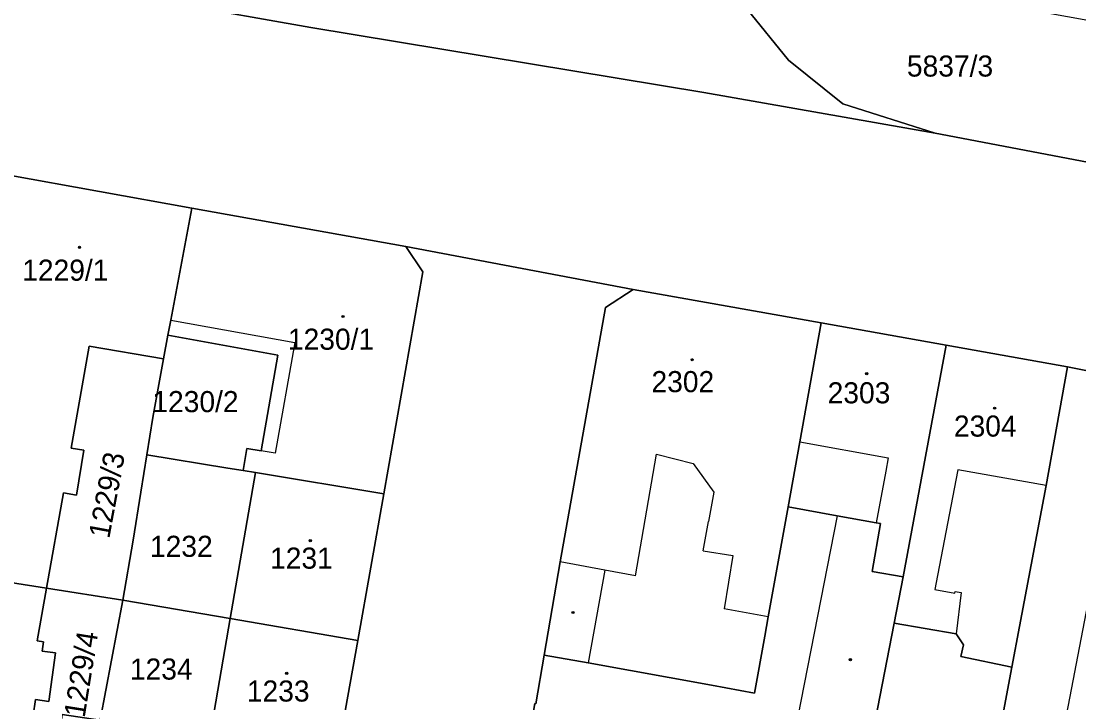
# Model space of a CAD drawing. Extents: x -596233 to -595156, y -1161235 to -1159375.
# Drawn here: x -595955.6 to -595870.4, y -1160365.1 to -1160310.2 of the extents above; entities that cross this region are included whole.
import ezdxf

# ---------------------------------------------------------------- set-up
doc = ezdxf.new("R2010")
doc.units = 0
for name, color, linetype in [('KN_CAR_KR', 7, 'Continuous'), ('KN_KULTURY', 7, 'Continuous'), ('KN_PARC_CIS_POZ', 7, 'Continuous'), ('KN_PARC_CIS_STAV', 7, 'Continuous'), ('KN_PARC_PLOCHA', 7, 'Continuous'), ('parcely_l', 7, 'Continuous')]:
    doc.layers.add(name, color=color, linetype=linetype)

msp = doc.modelspace()

# ---------------------------------------------------------------- linework, layer by layer
at = {"layer": 'KN_CAR_KR'}
for points in [[(-595943.58, -1160334.29), (-595933.58, -1160336.08)], [(-595933.58, -1160336.08), (-595935.16, -1160345)], [(-595892.88, -1160344.07), (-595885.74, -1160345.36)], [(-595935.16, -1160345), (-595936.29, -1160344.81)], [(-595906.12, -1160354.87), (-595904.42, -1160345.07)], [(-595904.42, -1160345.07), (-595901.46, -1160345.82)], [(-595885.74, -1160345.36), (-595885.94, -1160346.45)], [(-595901.46, -1160345.82), (-595899.81, -1160348.14)], [(-595885.94, -1160346.45), (-595886.71, -1160350.6)], [(-595880.12, -1160346.34), (-595881.76, -1160354.85)], [(-595873.01, -1160347.61), (-595880.12, -1160346.34)], [(-595899.81, -1160348.14), (-595900.22, -1160350.49)], [(-595868.22, -1160349.65), (-595871.9, -1160368.79)], [(-595900.67, -1160352.87), (-595900.22, -1160350.49)], [(-595889.87, -1160350.04), (-595893.84, -1160370.31)], [(-595900.67, -1160352.87), (-595898.26, -1160353.25)], [(-595908.58, -1160354.42), (-595912.2, -1160353.75)], [(-595898.26, -1160353.25), (-595898.97, -1160357.54)], [(-595908.58, -1160354.42), (-595909.93, -1160361.9)], [(-595906.12, -1160354.87), (-595908.58, -1160354.42)], [(-595881.76, -1160354.85), (-595881.98, -1160355.99)], [(-595881.98, -1160355.99), (-595880.38, -1160356.28)], [(-595880.38, -1160356.28), (-595880.35, -1160356.13)], [(-595880.35, -1160356.13), (-595879.87, -1160356.22)], [(-595879.87, -1160356.22), (-595880.27, -1160359.55)], [(-595895.41, -1160358.18), (-595898.97, -1160357.54)]]:
    msp.add_lwpolyline(points, dxfattribs=at)
at = {"layer": 'KN_KULTURY'}
for centre, radius in [((-595950.94, -1160328.41), 0.09), ((-595950.94, -1160328.41), 0.0398), ((-595929.69, -1160333.98), 0.09), ((-595929.69, -1160333.98), 0.0398), ((-595901.55, -1160337.47), 0.09), ((-595901.55, -1160337.47), 0.0398), ((-595887.48, -1160338.58), 0.09), ((-595887.48, -1160338.58), 0.0398), ((-595877.17, -1160341.37), 0.09), ((-595877.17, -1160341.37), 0.0398), ((-595932.33, -1160352.04), 0.09), ((-595932.33, -1160352.04), 0.0398), ((-595911.16, -1160357.83), 0.09), ((-595911.16, -1160357.83), 0.0398), ((-595888.79, -1160361.63), 0.09), ((-595888.79, -1160361.63), 0.0398), ((-595934.23, -1160362.74), 0.09), ((-595934.23, -1160362.74), 0.0398)]:
    msp.add_circle(centre, radius, dxfattribs=at)
at = {"layer": 'KN_PARC_PLOCHA'}
for points in [[(-595856.88, -1160312.41), (-595846.61, -1160314), (-595855.33, -1160319.77), (-595856.06, -1160324.13), (-595857.25, -1160323.9), (-595881.96, -1160319.22), (-595889.39, -1160316.85), (-595893.79, -1160313.33), (-595897.14, -1160309.2), (-595899.82, -1160301.87), (-595898.9, -1160304.19), (-595897.56, -1160305.02)], [(-595941.87, -1160325.24), (-595943.58, -1160334.29), (-595943.82, -1160335.49), (-595944.16, -1160337.38), (-595950.17, -1160336.37), (-595951.62, -1160344.58), (-595950.59, -1160344.76), (-595951.19, -1160348.37), (-595952.22, -1160348.19), (-595953.6, -1160355.87), (-595962.34, -1160354.51), (-595962.11, -1160353.03), (-595961.33, -1160348.66), (-595959, -1160335.49), (-595958.9, -1160334.61), (-595958.59, -1160331.94), (-595956.78, -1160322.58)], [(-595924.62, -1160328.33), (-595923.27, -1160330.39), (-595926.41, -1160348.28), (-595936.76, -1160346.56), (-595937.75, -1160346.39), (-595937.45, -1160344.63), (-595936.29, -1160344.81), (-595934.94, -1160337.09), (-595943.82, -1160335.49), (-595943.58, -1160334.29), (-595941.87, -1160325.24)], [(-595891.16, -1160334.5), (-595892.88, -1160344.07), (-595893.82, -1160349.33), (-595895.41, -1160358.18), (-595895.69, -1160359.73), (-595896.51, -1160364.32), (-595899.99, -1160363.69), (-595909.93, -1160361.9), (-595913.47, -1160361.26), (-595912.2, -1160353.75), (-595908.54, -1160333.27), (-595906.3, -1160331.8)], [(-595881.06, -1160336.3), (-595884.55, -1160354.96), (-595887.05, -1160354.52), (-595886.36, -1160350.66), (-595886.71, -1160350.6), (-595889.87, -1160350.04), (-595893.82, -1160349.33), (-595892.88, -1160344.07), (-595891.16, -1160334.5)], [(-595937.75, -1160346.39), (-595938.99, -1160346.19), (-595945.51, -1160345.14), (-595945.03, -1160342.13), (-595944.16, -1160337.38), (-595943.82, -1160335.49), (-595934.94, -1160337.09), (-595936.29, -1160344.81), (-595937.45, -1160344.63)], [(-595944.16, -1160337.38), (-595945.03, -1160342.13), (-595945.51, -1160345.14), (-595946, -1160348.15), (-595946.62, -1160352.01), (-595947.44, -1160356.83), (-595953.6, -1160355.87), (-595952.22, -1160348.19), (-595951.19, -1160348.37), (-595950.59, -1160344.76), (-595951.62, -1160344.58), (-595950.17, -1160336.37)], [(-595871.3, -1160338.04), (-595873.01, -1160347.61), (-595875.17, -1160358.96), (-595875.78, -1160362.24), (-595879.9, -1160361.37), (-595879.67, -1160360.45), (-595880.27, -1160359.55), (-595885.25, -1160358.7), (-595884.55, -1160354.96), (-595881.06, -1160336.3)], [(-595858.59, -1160340.56), (-595860.41, -1160351.1), (-595860.54, -1160351.8), (-595861.06, -1160355.69), (-595862.48, -1160364.12), (-595863.62, -1160370.91), (-595863.68, -1160371.29), (-595864.11, -1160374.06), (-595866.8, -1160388.74), (-595867.74, -1160393.87), (-595881.13, -1160390.85), (-595878.76, -1160378.19), (-595876.93, -1160368.38), (-595875.78, -1160362.24), (-595875.17, -1160358.96), (-595873.01, -1160347.61), (-595871.3, -1160338.04), (-595863.4, -1160339.61), (-595863.37, -1160339.46), (-595858.55, -1160340.36)], [(-595937.75, -1160346.39), (-595936.76, -1160346.56), (-595938.78, -1160358.32), (-595947.44, -1160356.83), (-595946.62, -1160352.01), (-595946, -1160348.15), (-595945.51, -1160345.14), (-595938.99, -1160346.19)], [(-595926.41, -1160348.28), (-595928.51, -1160360.08), (-595938.78, -1160358.32), (-595936.76, -1160346.56)], [(-595884.55, -1160354.96), (-595885.25, -1160358.7), (-595887.73, -1160371.4), (-595888.63, -1160376.26), (-595902.99, -1160373.46), (-595903.58, -1160373.35), (-595906.61, -1160372.81), (-595915.27, -1160371.25), (-595914.24, -1160365.17), (-595914.14, -1160365.19), (-595913.47, -1160361.26), (-595909.93, -1160361.9), (-595899.99, -1160363.69), (-595896.51, -1160364.32), (-595895.69, -1160359.73), (-595895.41, -1160358.18), (-595893.82, -1160349.33), (-595889.87, -1160350.04), (-595886.71, -1160350.6), (-595886.36, -1160350.66), (-595887.05, -1160354.52)], [(-595953.6, -1160355.87), (-595954.36, -1160360.11), (-595953.85, -1160360.19), (-595953.95, -1160360.94), (-595952.86, -1160361.09), (-595953.4, -1160365.01), (-595954.48, -1160364.85), (-595954.66, -1160366.13), (-595952.39, -1160366.46), (-595952.33, -1160366.06), (-595949.28, -1160366.52), (-595950.73, -1160375.39), (-595950.82, -1160375.97), (-595954.71, -1160375.09), (-595962.73, -1160373.73), (-595965.67, -1160373.22), (-595965.61, -1160372.84), (-595963.77, -1160363.74), (-595962.8, -1160357.46), (-595962.34, -1160354.51)], [(-595947.44, -1160356.83), (-595949.28, -1160366.52), (-595952.33, -1160366.06), (-595952.39, -1160366.46), (-595954.66, -1160366.13), (-595954.48, -1160364.85), (-595953.4, -1160365.01), (-595952.86, -1160361.09), (-595953.95, -1160360.94), (-595953.85, -1160360.19), (-595954.36, -1160360.11), (-595953.6, -1160355.87)], [(-595938.78, -1160358.32), (-595940.5, -1160368.3), (-595941.87, -1160368.06), (-595949.28, -1160366.52), (-595947.44, -1160356.83)], [(-595928.51, -1160360.08), (-595930.29, -1160370.12), (-595940.5, -1160368.3), (-595938.78, -1160358.32)], [(-595875.78, -1160362.24), (-595876.93, -1160368.38), (-595878.76, -1160378.19), (-595880.55, -1160377.83), (-595888.63, -1160376.26), (-595887.73, -1160371.4), (-595885.25, -1160358.7), (-595880.27, -1160359.55), (-595879.67, -1160360.45), (-595879.9, -1160361.37)]]:
    msp.add_lwpolyline(points, close=True, dxfattribs=at)
for points in [[(-595954.28, -1160306.8), (-595932.29, -1160310.7), (-595900.6, -1160315.93), (-595881.96, -1160319.22), (-595857.25, -1160323.9)], [(-595897.14, -1160309.2), (-595893.79, -1160313.33), (-595889.39, -1160316.85), (-595881.96, -1160319.22), (-595900.6, -1160315.93), (-595932.29, -1160310.7), (-595954.28, -1160306.8)], [(-595863.4, -1160339.61), (-595871.3, -1160338.04), (-595881.06, -1160336.3), (-595891.16, -1160334.5), (-595906.3, -1160331.8), (-595924.62, -1160328.33), (-595941.87, -1160325.24), (-595956.78, -1160322.58), (-595977.3, -1160318.91), (-595993.58, -1160315.93), (-595999.45, -1160314.85), (-596005.38, -1160313.76), (-596015.85, -1160311.84), (-596024.8, -1160310.2), (-596030.61, -1160309.14)], [(-595936.95, -1160409.15), (-595935.96, -1160403.35), (-595934.97, -1160397.57), (-595933.57, -1160389.36), (-595931.86, -1160379.32), (-595930.29, -1160370.12), (-595928.51, -1160360.08), (-595926.41, -1160348.28), (-595923.27, -1160330.39), (-595924.62, -1160328.33), (-595906.3, -1160331.8), (-595908.54, -1160333.27), (-595912.2, -1160353.75), (-595913.47, -1160361.26), (-595914.14, -1160365.19), (-595914.24, -1160365.17), (-595915.27, -1160371.25), (-595917.44, -1160384), (-595917.55, -1160383.99), (-595918.74, -1160390.93), (-595919.92, -1160397.86), (-595921.23, -1160405.32)]]:
    msp.add_lwpolyline(points, dxfattribs=at)
at = {"layer": 'parcely_l'}
for points in [[(-595899.82, -1160301.87), (-595897.14, -1160309.2), (-595893.79, -1160313.33), (-595889.39, -1160316.85), (-595881.96, -1160319.22)], [(-595881.96, -1160319.22), (-595900.6, -1160315.93), (-595932.29, -1160310.7), (-595954.28, -1160306.8), (-595948.33, -1160307.03)], [(-595881.96, -1160319.22), (-595857.25, -1160323.9)], [(-595941.87, -1160325.24), (-595956.78, -1160322.58)], [(-595943.82, -1160335.49), (-595943.58, -1160334.29), (-595941.87, -1160325.24)], [(-595924.62, -1160328.33), (-595941.87, -1160325.24)], [(-595926.41, -1160348.28), (-595923.27, -1160330.39), (-595924.62, -1160328.33)], [(-595906.3, -1160331.8), (-595924.62, -1160328.33)], [(-595906.3, -1160331.8), (-595908.54, -1160333.27), (-595912.2, -1160353.75), (-595913.47, -1160361.26)], [(-595891.16, -1160334.5), (-595906.3, -1160331.8)], [(-595893.82, -1160349.33), (-595892.88, -1160344.07), (-595891.16, -1160334.5)], [(-595881.06, -1160336.3), (-595891.16, -1160334.5)], [(-595944.16, -1160337.38), (-595943.82, -1160335.49)], [(-595943.82, -1160335.49), (-595934.94, -1160337.09), (-595936.29, -1160344.81), (-595937.45, -1160344.63), (-595937.75, -1160346.39)], [(-595953.6, -1160355.87), (-595952.22, -1160348.19), (-595951.19, -1160348.37), (-595950.59, -1160344.76), (-595951.62, -1160344.58), (-595950.17, -1160336.37), (-595944.16, -1160337.38)], [(-595884.55, -1160354.96), (-595881.06, -1160336.3)], [(-595871.3, -1160338.04), (-595881.06, -1160336.3)], [(-595945.51, -1160345.14), (-595945.03, -1160342.13), (-595944.16, -1160337.38)], [(-595875.78, -1160362.24), (-595875.17, -1160358.96), (-595873.01, -1160347.61), (-595871.3, -1160338.04)], [(-595871.3, -1160338.04), (-595863.4, -1160339.61), (-595863.37, -1160339.46), (-595858.55, -1160340.36), (-595858.59, -1160340.56)], [(-595945.51, -1160345.14), (-595946, -1160348.15), (-595946.62, -1160352.01), (-595947.44, -1160356.83)], [(-595937.75, -1160346.39), (-595938.99, -1160346.19), (-595945.51, -1160345.14)], [(-595936.76, -1160346.56), (-595938.78, -1160358.32)], [(-595936.76, -1160346.56), (-595937.75, -1160346.39)], [(-595926.41, -1160348.28), (-595936.76, -1160346.56)], [(-595928.51, -1160360.08), (-595926.41, -1160348.28)], [(-595913.47, -1160361.26), (-595909.93, -1160361.9), (-595899.99, -1160363.69), (-595896.51, -1160364.32), (-595895.69, -1160359.73), (-595895.41, -1160358.18), (-595893.82, -1160349.33)], [(-595893.82, -1160349.33), (-595889.87, -1160350.04), (-595886.71, -1160350.6), (-595886.36, -1160350.66), (-595887.05, -1160354.52), (-595884.55, -1160354.96)], [(-595962.34, -1160354.51), (-595953.6, -1160355.87)], [(-595884.55, -1160354.96), (-595885.25, -1160358.7)], [(-595953.6, -1160355.87), (-595954.36, -1160360.11), (-595953.85, -1160360.19), (-595953.95, -1160360.94), (-595952.86, -1160361.09), (-595953.4, -1160365.01), (-595954.48, -1160364.85), (-595954.66, -1160366.13), (-595952.39, -1160366.46), (-595952.33, -1160366.06), (-595949.28, -1160366.52)], [(-595947.44, -1160356.83), (-595953.6, -1160355.87)], [(-595949.28, -1160366.52), (-595947.44, -1160356.83)], [(-595947.44, -1160356.83), (-595938.78, -1160358.32)], [(-595940.5, -1160368.3), (-595938.78, -1160358.32)], [(-595938.78, -1160358.32), (-595928.51, -1160360.08)], [(-595885.25, -1160358.7), (-595887.73, -1160371.4), (-595888.63, -1160376.26)], [(-595875.78, -1160362.24), (-595879.9, -1160361.37), (-595879.67, -1160360.45), (-595880.27, -1160359.55), (-595885.25, -1160358.7)], [(-595928.51, -1160360.08), (-595930.29, -1160370.12)], [(-595915.27, -1160371.25), (-595914.24, -1160365.17), (-595914.14, -1160365.19), (-595913.47, -1160361.26)], [(-595878.76, -1160378.19), (-595876.93, -1160368.38), (-595875.78, -1160362.24)]]:
    msp.add_lwpolyline(points, dxfattribs=at)

# ---------------------------------------------------------------- texts
at = {"layer": 'KN_PARC_CIS_POZ'}
for s, p in [('5837/3', (-595884.2366, -1160314.65)), ('1230/2', (-595945.0666, -1160341.69)), ('1232', (-595945.2566, -1160353.35)), ('1234', (-595946.8766, -1160363.24))]:
    msp.add_text(s, height=1.7, dxfattribs=at).set_placement(p)
for s, rotation, p in [('1229/3', 79.477101, (-595948.5397, -1160351.9356)), ('1229/4', 80.995718, (-595950.5238, -1160366.3673))]:
    msp.add_text(s, height=1.7, rotation=rotation, dxfattribs=at).set_placement(p)
at = {"layer": 'KN_PARC_CIS_STAV'}
for s, p in [('1229/1', (-595955.5566, -1160331.1)), ('1230/1', (-595934.1366, -1160336.66)), ('2302', (-595904.8266, -1160340.08)), ('2303', (-595890.6266, -1160340.98)), ('2304', (-595880.4466, -1160343.66)), ('1231', (-595935.5766, -1160354.3)), ('1233', (-595937.4466, -1160365.01))]:
    msp.add_text(s, height=1.7, dxfattribs=at).set_placement(p)

doc.saveas('drawing.dxf')
